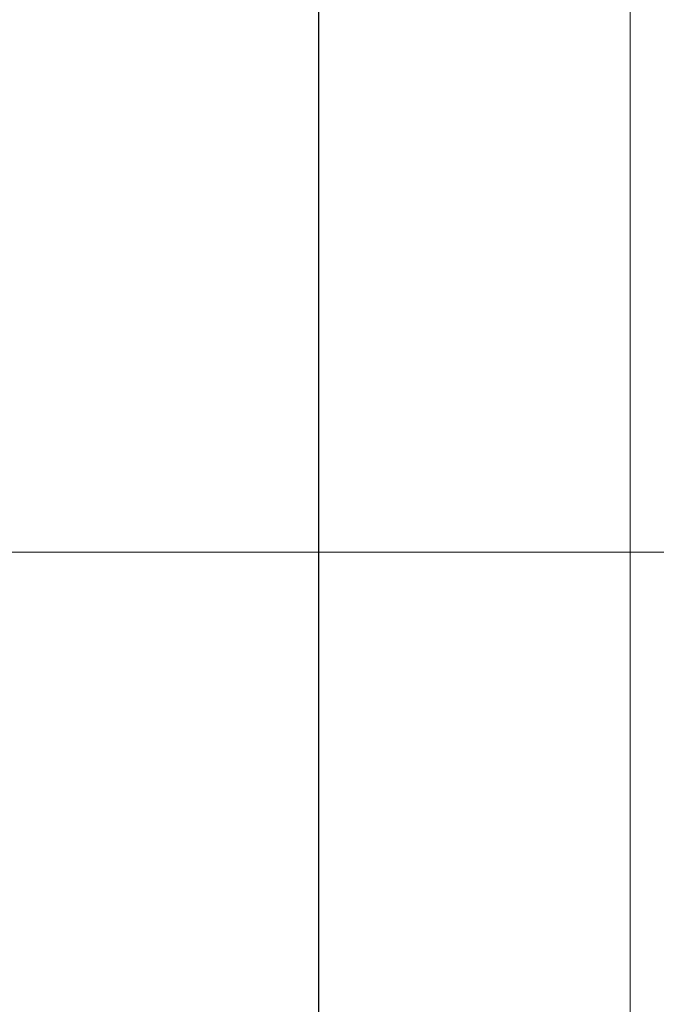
# Model space of a CAD drawing. Header units: millimetres. Extents: x 5939 to 6064, y 7184 to 7303.
# Tile 364 of 656: x 6000.18 to 6006.31, y 7201.28 to 7210.76. Entities that reach past the tile are written whole.
import ezdxf
from ezdxf.lldxf.tags import DXFTag

# ---------------------------------------------------------------- set-up
doc = ezdxf.new("R2010")
doc.units = ezdxf.units.MM
doc.layers.add('1', color=7, linetype='CONTINUOUS', true_color=0xffffff)
tags = doc.linetypes.add('DASHED', pattern=[25.72, 12.86, -12.86]).pattern_tags.tags
tags[6:7] = [DXFTag(74, 4), DXFTag(75, 0), DXFTag(340, '0'), DXFTag(46, 0.0), DXFTag(50, 0.0), DXFTag(44, 0.0), DXFTag(45, 0.0)]
tags[4:5] = [DXFTag(74, 4), DXFTag(75, 0), DXFTag(340, '0'), DXFTag(46, 0.0), DXFTag(50, 0.0), DXFTag(44, 0.0), DXFTag(45, 0.0)]

msp = doc.modelspace()

# ---------------------------------------------------------------- linework, layer by layer
at = {"layer": '1', "color": 7, "linetype": 'Continuous'}
msp.add_line((6003.0599, 7213.2399), (6003.0599, 7190.0235), dxfattribs=at)
at = {"layer": '1', "color": 251, "linetype": 'DASHED', "lineweight": 5}
for p, q in [((6006.0599, 7190.6317), (6006.0599, 7212.6317)), ((6006.0599, 7190.6317), (6006.0599, 7212.6317)), ((6006.0599, 7205.6317), (5999.0599, 7205.6317)), ((6013.0599, 7205.6317), (6006.0599, 7205.6317))]:
    msp.add_line(p, q, dxfattribs=at)

doc.saveas('drawing.dxf')
